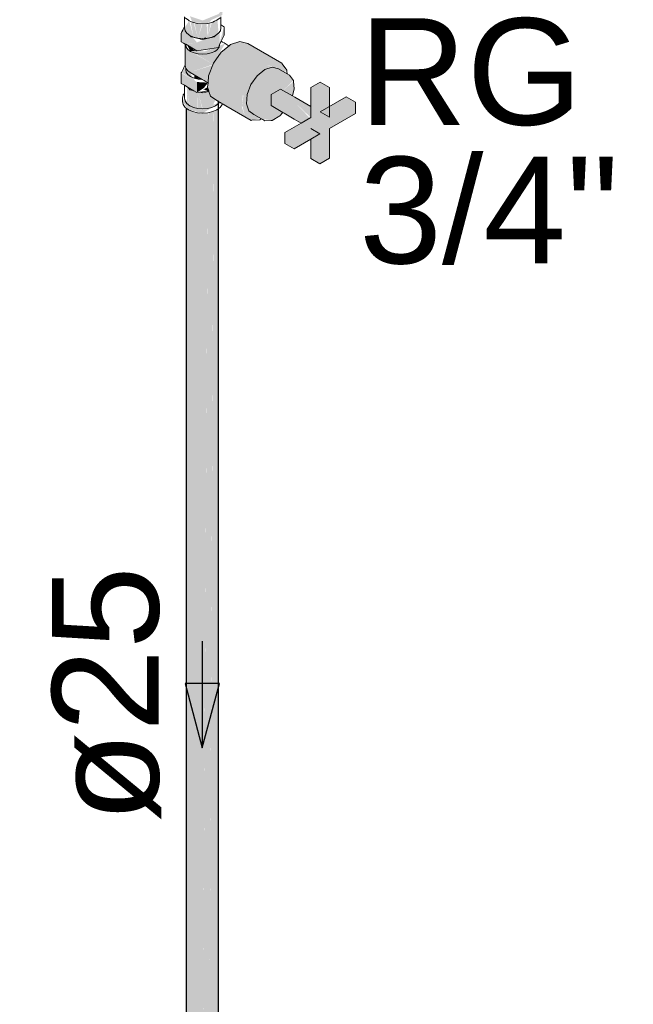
# Model space of a CAD drawing. Header units: millimetres. Extents: x 567 to 934, y -1 to 364.
# Tile 912 of 1056: x 826.51 to 827.66, y 69.55 to 71.4. Entities that reach past the tile are written whole.
import ezdxf

# ---------------------------------------------------------------- set-up
doc = ezdxf.new("R2010")
doc.units = ezdxf.units.MM
doc.header["$MEASUREMENT"] = 0
doc.linetypes.add('NULL', pattern=[0])
for name, color, linetype, lineweight in [('AF-Condutos', 140, 'Continuous', 25), ('AF-Registro', 253, 'Continuous', 18), ('AF-Sentido conduto', 140, 'Continuous', 30), ('AF-Textos conduto', 7, 'Continuous', 9), ('Textos', 7, 'Continuous', 9)]:
    doc.layers.add(name, color=color, linetype=linetype, lineweight=lineweight)
doc.styles.add('Arial', font='arial.ttf')

msp = doc.modelspace()

# ---------------------------------------------------------------- hatches: boundary and pattern name
at = {"layer": 'AF-Condutos', "linetype": 'Continuous'}
for points in [[(826.8198, 69.0253), (826.8204, 68.9962), (826.8204, 71.2442)], [(826.8718, 69.0282), (826.8717, 71.2362), (826.8612, 69.0338), (826.8717, 68.9882), (826.8786, 68.9944), (826.8786, 71.2424)], [(826.8786, 68.9944), (826.8806, 69.0017), (826.8806, 71.2497)], [(826.8198, 69.0035), (826.8204, 71.2354), (826.8198, 71.2359)], [(826.8204, 68.9962), (826.8361, 68.985), (826.8364, 69.0301), (826.8361, 71.233), (826.8264, 69.0294), (826.8262, 71.2376)], [(826.8204, 71.2344), (826.8204, 68.9962), (826.8262, 71.2311)], [(826.8262, 71.2307), (826.8264, 69.0294), (826.8361, 71.2274)], [(826.8361, 68.985), (826.861, 68.9842), (826.8612, 69.0303), (826.861, 71.2322), (826.8487, 69.0312), (826.8484, 71.2311)], [(826.8361, 71.2275), (826.8364, 69.0301), (826.8484, 71.2254)], [(826.8609, 71.2257), (826.8484, 71.2266), (826.8487, 69.031)], [(826.8716, 71.2298), (826.861, 71.2273), (826.8612, 69.0303)], [(826.8786, 71.2333), (826.8717, 71.2285), (826.8718, 69.0291)], [(826.8786, 68.9944), (826.8806, 71.2352), (826.8786, 71.2337)]]:
    msp.add_hatch(color=151, dxfattribs=at).paths.add_polyline_path(points)
at = {"layer": 'AF-Registro', "linetype": 'Continuous'}
for points in [[(826.8873, 71.4105), (826.8886, 71.4224), (826.8804, 71.4125), (826.8507, 71.4004), (826.8264, 71.4084), (826.8317, 71.3972), (826.8605, 71.395), (826.8679, 71.4018)], [(826.8164, 71.3864), (826.821, 71.3765), (826.8253, 71.3996)], [(826.8254, 71.4), (826.821, 71.3765), (826.8335, 71.3692)], [(826.8278, 71.3982), (826.8335, 71.3692), (826.8335, 71.3964)], [(826.8335, 71.3968), (826.8335, 71.3692), (826.8418, 71.3672)], [(826.8351, 71.3955), (826.8418, 71.3672), (826.8418, 71.3948)], [(826.8418, 71.3672), (826.8493, 71.3944), (826.8418, 71.395)], [(826.8581, 71.3949), (826.8507, 71.3943), (826.8418, 71.3672), (826.8595, 71.3672)], [(826.8595, 71.3672), (826.8659, 71.3955), (826.8605, 71.395)], [(826.8678, 71.3707), (826.8677, 71.3968), (826.8599, 71.3688)], [(826.8785, 71.4012), (826.8678, 71.3968), (826.8678, 71.3692), (826.8804, 71.3765)], [(826.816, 71.388), (826.8105, 71.3761), (826.8399, 71.3592)], [(826.8105, 71.3604), (826.8178, 71.3562), (826.8399, 71.3592), (826.8105, 71.3761)], [(826.8824, 71.3757), (826.8399, 71.3592), (826.8188, 71.3557), (826.8399, 71.3434), (826.8801, 71.3497), (826.8908, 71.3728), (826.8908, 71.3886), (826.8825, 71.3585)], [(826.8177, 71.3174), (826.827, 71.303), (826.87, 71.318), (826.829, 71.3418), (826.8459, 71.3373), (826.8386, 71.3442), (826.8231, 71.3462), (826.8697, 71.3184), (826.8927, 71.3571), (826.8424, 71.3376), (826.8507, 71.337), (826.8732, 71.3424), (826.827, 71.343), (826.8188, 71.3512)], [(826.827, 71.343), (826.8373, 71.343), (826.822, 71.3538)], [(826.9206, 71.361), (826.903, 71.3552), (826.8854, 71.3407), (826.8708, 71.32), (826.9259, 71.2598), (826.9341, 71.2615), (826.9413, 71.2801), (826.953, 71.2966), (826.95, 71.3025), (826.9671, 71.3182), (826.9928, 71.3098), (826.9671, 71.2682), (827.0069, 71.3061), (827, 71.3191), (826.9352, 71.3572)], [(826.8177, 71.3174), (826.8109, 71.3028), (826.8361, 71.2871)], [(826.827, 71.303), (826.8607, 71.2836), (826.8695, 71.3167)], [(826.8806, 71.2482), (826.9416, 71.213), (826.9296, 71.2215), (826.924, 71.2381), (826.9259, 71.2598), (826.8708, 71.32), (826.8618, 71.2968), (826.8599, 71.2751), (826.8655, 71.2585)], [(826.9671, 71.2682), (826.9671, 71.3082), (826.9812, 71.3128), (826.9671, 71.3182), (826.9495, 71.3037)], [(826.8105, 71.2821), (826.8399, 71.2652), (826.8399, 71.2849), (826.8105, 71.3019)], [(826.8347, 71.2986), (826.8347, 71.2922), (826.8499, 71.2898)], [(826.9807, 71.2129), (826.9847, 71.2372), (826.9789, 71.2603), (827.0015, 71.2691), (827.0208, 71.2875), (827.0136, 71.2978), (826.9928, 71.3098), (826.9812, 71.3128), (826.9671, 71.3082), (826.953, 71.2966), (826.9413, 71.2801), (826.9341, 71.2615), (826.9326, 71.2441), (826.9371, 71.2308), (826.961, 71.2158)], [(826.8399, 71.2652), (826.8527, 71.2735), (826.8607, 71.2836), (826.8399, 71.2849)], [(827.0223, 71.2719), (827.021, 71.2857), (827.0015, 71.2691), (827.0192, 71.2589)], [(827.0887, 71.198), (827.1372, 71.226), (827.1372, 71.2468), (827.1198, 71.2568), (827.0713, 71.2288), (827.0887, 71.2188), (827.0887, 71.2748), (827.0713, 71.2848), (827.0533, 71.2744), (827.0533, 71.2184), (827.0048, 71.1904), (827.0048, 71.1696), (827.0222, 71.1596), (827.0707, 71.1876), (827.0533, 71.1976), (827.0707, 71.1316), (827.0887, 71.142)], [(826.8264, 71.2405), (826.841, 71.2354), (826.8418, 71.2641), (826.8203, 71.2765)], [(826.8254, 71.2409), (826.821, 71.2745), (826.821, 71.2446)], [(826.8749, 71.2515), (826.863, 71.2661), (826.8418, 71.2652), (826.8507, 71.2347), (826.8678, 71.2374)], [(826.8418, 71.2652), (826.8418, 71.2354), (826.8502, 71.2334)], [(826.8621, 71.2687), (826.8599, 71.2751), (826.8518, 71.2709)], [(826.924, 71.2381), (826.9671, 71.2682), (826.9272, 71.2601)], [(826.9586, 71.2172), (826.9467, 71.224), (826.9671, 71.2682), (826.9254, 71.239), (826.9296, 71.2215), (826.9416, 71.213)], [(827.0249, 71.2453), (827.0533, 71.2352), (827.0533, 71.2386), (826.9969, 71.2718), (826.9789, 71.2614), (826.9789, 71.2406), (827.0353, 71.208), (827.0516, 71.2174)], [(826.8164, 71.2545), (826.8127, 71.2484), (826.8238, 71.2329), (826.8507, 71.2264), (826.8873, 71.2488), (826.8507, 71.2347), (826.8264, 71.2405)], [(827.0591, 71.2331), (827.0249, 71.2453), (827.0533, 71.2184)], [(827.0011, 71.2277), (826.9847, 71.2372), (826.9807, 71.2129)], [(827.0533, 71.1776), (827.0533, 71.1416), (827.0707, 71.1316), (827.0579, 71.1802)]]:
    msp.add_hatch(color=254, dxfattribs=at).paths.add_polyline_path(points)

# ---------------------------------------------------------------- linework, layer by layer
at = {"layer": 'AF-Condutos'}
for p, q in [((826.8806, 69.0288), (826.8806, 71.2497)), ((826.8198, 71.2359), (826.8198, 69.0035))]:
    msp.add_line(p, q, dxfattribs=at)
at = {"layer": 'AF-Registro'}
for p, q in [((826.8164, 71.4072), (826.8164, 71.3888)), ((826.8178, 71.4053), (826.8238, 71.4007)), ((826.8238, 71.4007), (826.8255, 71.4)), ((826.8255, 71.4), (826.8317, 71.3972)), ((826.8317, 71.3972), (826.8408, 71.395)), ((826.8408, 71.395), (826.8507, 71.3943)), ((826.8507, 71.3943), (826.8605, 71.395)), ((826.8605, 71.395), (826.8697, 71.3972)), ((826.8697, 71.3972), (826.8731, 71.3988)), ((826.8731, 71.3988), (826.8775, 71.4007)), ((826.8775, 71.4007), (826.8835, 71.4053)), ((826.885, 71.392), (826.885, 71.4072)), ((826.885, 71.3864), (826.885, 71.392)), ((826.8855, 71.3917), (826.885, 71.392)), ((826.8861, 71.3913), (826.8855, 71.3917)), ((826.8896, 71.3893), (826.8861, 71.3913)), ((826.8118, 71.3789), (826.8105, 71.3761)), ((826.8105, 71.3761), (826.8105, 71.3637)), ((826.8133, 71.3822), (826.8118, 71.3789)), ((826.8142, 71.3841), (826.8133, 71.3822)), ((826.8147, 71.3852), (826.8142, 71.3841)), ((826.816, 71.388), (826.8147, 71.3852)), ((826.8164, 71.3888), (826.816, 71.388)), ((826.8164, 71.3888), (826.8164, 71.3864)), ((826.8164, 71.3864), (826.8175, 71.3812)), ((826.8175, 71.3812), (826.821, 71.3765)), ((826.821, 71.3765), (826.8264, 71.3724)), ((826.8264, 71.3724), (826.8335, 71.3692)), ((826.8264, 71.3724), (826.829, 71.3699)), ((826.8678, 71.3692), (826.8749, 71.3724)), ((826.8723, 71.3699), (826.8749, 71.3724)), ((826.8749, 71.3724), (826.8804, 71.3765)), ((826.8804, 71.3765), (826.8838, 71.3812)), ((826.8838, 71.3812), (826.885, 71.3864)), ((826.8855, 71.3613), (826.8908, 71.3728)), ((826.8908, 71.3886), (826.8896, 71.3893)), ((826.8908, 71.3728), (826.8908, 71.3886)), ((826.8105, 71.3637), (826.8105, 71.3604)), ((826.8105, 71.3604), (826.8145, 71.3581)), ((826.8145, 71.3581), (826.8178, 71.3562)), ((826.8178, 71.3562), (826.8177, 71.356)), ((826.8177, 71.356), (826.8177, 71.3174)), ((826.8178, 71.3562), (826.8188, 71.3557)), ((826.8188, 71.3557), (826.8399, 71.3434)), ((826.8188, 71.3556), (826.8188, 71.3554)), ((826.8188, 71.3554), (826.8199, 71.3506)), ((826.829, 71.3699), (826.8344, 71.3686)), ((826.8335, 71.3692), (826.8418, 71.3672)), ((826.8344, 71.3686), (826.8398, 71.3673)), ((826.8398, 71.3673), (826.8453, 71.366)), ((826.8418, 71.3672), (826.8507, 71.3666)), ((826.8453, 71.366), (826.8467, 71.3656)), ((826.8467, 71.3656), (826.8507, 71.3647)), ((826.8567, 71.368), (826.8507, 71.3666)), ((826.8507, 71.3666), (826.8595, 71.3672)), ((826.8507, 71.3647), (826.8561, 71.366)), ((826.8561, 71.366), (826.8615, 71.3673)), ((826.8595, 71.3672), (826.8678, 71.3692)), ((826.8615, 71.3673), (826.8669, 71.3686)), ((826.8669, 71.3686), (826.8723, 71.3699)), ((826.8801, 71.3497), (826.8823, 71.3545)), ((826.8814, 71.3506), (826.8823, 71.3545)), ((826.8823, 71.3545), (826.8825, 71.3549)), ((826.8825, 71.3549), (826.8855, 71.3613)), ((826.9001, 71.3528), (826.8854, 71.3407)), ((826.888, 71.3598), (826.8855, 71.3613)), ((826.8908, 71.3582), (826.888, 71.3598)), ((826.8927, 71.3571), (826.8908, 71.3582)), ((826.8987, 71.3537), (826.8927, 71.3571)), ((826.9001, 71.3528), (826.8987, 71.3537)), ((826.903, 71.3552), (826.9001, 71.3528)), ((826.9206, 71.361), (826.903, 71.3552)), ((826.9352, 71.3572), (826.9206, 71.361)), ((826.9993, 71.3202), (826.9352, 71.3572)), ((826.8199, 71.3506), (826.8231, 71.3462)), ((826.8231, 71.3462), (826.8281, 71.3424)), ((826.8281, 71.3424), (826.8347, 71.3394)), ((826.8347, 71.3394), (826.8424, 71.3376)), ((826.8399, 71.3434), (826.8801, 71.3497)), ((826.8424, 71.3376), (826.8507, 71.337)), ((826.8507, 71.337), (826.8589, 71.3376)), ((826.8589, 71.3376), (826.8666, 71.3394)), ((826.8666, 71.3394), (826.8732, 71.3424)), ((826.8854, 71.3407), (826.8708, 71.32)), ((826.8732, 71.3424), (826.8782, 71.3462)), ((826.8782, 71.3462), (826.8788, 71.3469)), ((826.8788, 71.3469), (826.8808, 71.3498)), ((826.8808, 71.3498), (826.8814, 71.3506)), ((826.817, 71.316), (826.8164, 71.3146)), ((826.8175, 71.317), (826.817, 71.316)), ((826.8177, 71.3174), (826.8175, 71.317)), ((826.8177, 71.3174), (826.8177, 71.316)), ((826.8177, 71.316), (826.8188, 71.3112)), ((826.8708, 71.32), (826.8618, 71.2968)), ((827, 71.3191), (826.9993, 71.3202)), ((827.0083, 71.3074), (827, 71.3191)), ((826.8109, 71.3028), (826.8105, 71.3019)), ((826.8105, 71.3019), (826.8105, 71.2821)), ((826.8127, 71.3067), (826.8109, 71.3028)), ((826.8144, 71.3103), (826.8127, 71.3067)), ((826.8146, 71.3107), (826.8144, 71.3103)), ((826.8152, 71.3119), (826.8146, 71.3107)), ((826.8164, 71.3146), (826.8152, 71.3119)), ((826.8188, 71.3112), (826.822, 71.3068)), ((826.8188, 71.3112), (826.8188, 71.3081)), ((826.8188, 71.3081), (826.8199, 71.3034)), ((826.8199, 71.3034), (826.8231, 71.2989)), ((826.822, 71.3068), (826.827, 71.303)), ((826.8231, 71.2989), (826.8281, 71.2951)), ((826.827, 71.303), (826.8499, 71.2898)), ((826.9671, 71.3082), (826.953, 71.2966)), ((826.9812, 71.3128), (826.9671, 71.3082)), ((826.9928, 71.3098), (826.9812, 71.3128)), ((827.0089, 71.3005), (826.9928, 71.3098)), ((827.0084, 71.3057), (827.0083, 71.3074)), ((827.0085, 71.3051), (827.0084, 71.3057)), ((827.0089, 71.3005), (827.0085, 71.3051)), ((827.0136, 71.2978), (827.0089, 71.3005)), ((827.0208, 71.2875), (827.0136, 71.2978)), ((826.8105, 71.2821), (826.8164, 71.2788)), ((826.8164, 71.2788), (826.8232, 71.2748)), ((826.8164, 71.2788), (826.8164, 71.2706)), ((826.8281, 71.2951), (826.8347, 71.2922)), ((826.8347, 71.2922), (826.8424, 71.2904)), ((826.8424, 71.2904), (826.8499, 71.2898)), ((826.8499, 71.2898), (826.8535, 71.2877)), ((826.8535, 71.2877), (826.8574, 71.2855)), ((826.8574, 71.2855), (826.8607, 71.2836)), ((826.8607, 71.2836), (826.8599, 71.2751)), ((826.8618, 71.2968), (826.8607, 71.2836)), ((826.9413, 71.2801), (826.9341, 71.2615)), ((826.953, 71.2966), (826.9413, 71.2801)), ((827.021, 71.2857), (827.0208, 71.2875)), ((827.0223, 71.2719), (827.021, 71.2857)), ((827.0623, 71.2796), (827.0533, 71.2744)), ((827.0713, 71.2848), (827.0623, 71.2796)), ((827.0887, 71.2748), (827.0713, 71.2848)), ((826.814, 71.2602), (826.8127, 71.2545)), ((826.8143, 71.2606), (826.814, 71.2602)), ((826.8164, 71.2635), (826.8143, 71.2606)), ((826.8164, 71.2706), (826.8164, 71.2635)), ((826.8164, 71.2635), (826.8164, 71.2545)), ((826.8232, 71.2748), (826.8264, 71.2704)), ((826.8232, 71.2748), (826.8341, 71.2685)), ((826.8264, 71.2704), (826.8325, 71.2689)), ((826.8325, 71.2689), (826.8341, 71.2685)), ((826.8341, 71.2685), (826.8399, 71.2652)), ((826.8399, 71.2652), (826.8449, 71.2659)), ((826.8446, 71.266), (826.8449, 71.2659)), ((826.8449, 71.2659), (826.8501, 71.2668)), ((826.8449, 71.2659), (826.8507, 71.2646)), ((826.8501, 71.2668), (826.8593, 71.2682)), ((826.8507, 71.2646), (826.8567, 71.266)), ((826.8567, 71.266), (826.8625, 71.2674)), ((826.8593, 71.2682), (826.8621, 71.2686)), ((826.8599, 71.2751), (826.8621, 71.2686)), ((826.8621, 71.2686), (826.8625, 71.2674)), ((826.8625, 71.2674), (826.8655, 71.2585)), ((826.9341, 71.2615), (826.9326, 71.2441)), ((826.9969, 71.2718), (826.9789, 71.2614)), ((826.9789, 71.2614), (826.9789, 71.2406)), ((827.0192, 71.2589), (826.9969, 71.2718)), ((827.0192, 71.2589), (827.0223, 71.2719)), ((827.0533, 71.2744), (827.0533, 71.2392)), ((827.0887, 71.2388), (827.0887, 71.2748)), ((826.8127, 71.2545), (826.8127, 71.2484)), ((826.8127, 71.2484), (826.814, 71.2427)), ((826.814, 71.2427), (826.8178, 71.2374)), ((826.8175, 71.2494), (826.8164, 71.2545)), ((826.8198, 71.2463), (826.8175, 71.2494)), ((826.821, 71.2446), (826.8198, 71.2463)), ((826.8264, 71.2405), (826.821, 71.2446)), ((826.8655, 71.2585), (826.8775, 71.25)), ((826.8804, 71.2446), (826.8749, 71.2405)), ((826.8775, 71.25), (826.8806, 71.2482)), ((826.8806, 71.2449), (826.8804, 71.2446)), ((826.8806, 71.2482), (826.8823, 71.2473)), ((826.882, 71.2469), (826.8806, 71.2449)), ((826.8823, 71.2473), (826.882, 71.2469)), ((826.8823, 71.2473), (826.8839, 71.2463)), ((826.8835, 71.2374), (826.8873, 71.2427)), ((826.8839, 71.2463), (826.8856, 71.2454)), ((826.8856, 71.2454), (826.8877, 71.2442)), ((826.8873, 71.2427), (826.8874, 71.243)), ((826.8874, 71.243), (826.8877, 71.2442)), ((826.8877, 71.2442), (826.8882, 71.2439)), ((826.8882, 71.2439), (826.8886, 71.2436)), ((826.8886, 71.2436), (826.8888, 71.2435)), ((826.8888, 71.2435), (826.894, 71.2405)), ((826.9326, 71.2441), (826.9371, 71.2308)), ((827.0238, 71.2562), (827.0192, 71.2589)), ((827.0533, 71.2392), (827.0238, 71.2562)), ((827.1198, 71.2568), (827.0713, 71.2288)), ((827.1372, 71.2468), (827.1198, 71.2568)), ((827.1372, 71.2364), (827.1372, 71.2468)), ((826.8178, 71.2374), (826.8198, 71.2359)), ((826.8198, 71.2359), (826.8238, 71.2329)), ((826.8238, 71.2329), (826.8317, 71.2294)), ((826.8335, 71.2374), (826.8264, 71.2405)), ((826.8317, 71.2294), (826.8408, 71.2272)), ((826.8418, 71.2354), (826.8335, 71.2374)), ((826.8408, 71.2272), (826.8507, 71.2264)), ((826.8507, 71.2347), (826.8418, 71.2354)), ((826.8595, 71.2354), (826.8507, 71.2347)), ((826.8507, 71.2264), (826.8605, 71.2272)), ((826.8678, 71.2374), (826.8595, 71.2354)), ((826.8605, 71.2272), (826.8697, 71.2294)), ((826.8749, 71.2405), (826.8678, 71.2374)), ((826.8697, 71.2294), (826.8775, 71.2329)), ((826.8775, 71.2329), (826.8806, 71.2352)), ((826.8806, 71.2352), (826.8835, 71.2374)), ((826.894, 71.2405), (826.9416, 71.213)), ((826.9371, 71.2308), (826.9467, 71.224)), ((826.9467, 71.224), (826.961, 71.2158)), ((826.9789, 71.2406), (827.0011, 71.2277)), ((826.9951, 71.2212), (827.0011, 71.2277)), ((827.0011, 71.2277), (827.0037, 71.2262)), ((827.0037, 71.2262), (827.0222, 71.2155)), ((827.0533, 71.2392), (827.0533, 71.2184)), ((827.0713, 71.2288), (827.0887, 71.2188)), ((827.0887, 71.2188), (827.0887, 71.2388)), ((827.0887, 71.198), (827.1372, 71.226)), ((827.1372, 71.226), (827.1372, 71.2364)), ((826.9416, 71.213), (826.943, 71.2131)), ((826.943, 71.2131), (826.9581, 71.214)), ((826.9581, 71.214), (826.9596, 71.2149)), ((826.9596, 71.2149), (826.961, 71.2158)), ((826.961, 71.2158), (826.9634, 71.2144)), ((826.9634, 71.2144), (826.9675, 71.212)), ((826.9675, 71.212), (826.9789, 71.2128)), ((826.9789, 71.2128), (826.9807, 71.2129)), ((826.9807, 71.2129), (826.9951, 71.2212)), ((827.0353, 71.208), (827.0048, 71.1904)), ((827.0222, 71.2155), (827.0353, 71.208)), ((827.0533, 71.2184), (827.0353, 71.208)), ((827.0048, 71.1904), (827.0048, 71.18)), ((827.0707, 71.1876), (827.0533, 71.1976)), ((827.0533, 71.1776), (827.0707, 71.1876)), ((827.0887, 71.142), (827.0887, 71.198)), ((827.0048, 71.18), (827.0048, 71.1696)), ((827.0048, 71.1696), (827.0222, 71.1596)), ((827.0222, 71.1596), (827.0533, 71.1776)), ((827.0533, 71.1776), (827.0533, 71.1416)), ((827.0533, 71.1416), (827.0707, 71.1316)), ((827.0707, 71.1316), (827.0887, 71.142))]:
    msp.add_line(p, q, dxfattribs=at)
at = {"layer": 'AF-Sentido conduto'}
for p, q in [((826.8824, 70.1565), (826.8177, 70.1565)), ((826.8177, 70.1565), (826.85, 70.0357)), ((826.85, 70.0357), (826.8824, 70.1565))]:
    msp.add_line(p, q, dxfattribs=at)
msp.add_lwpolyline([(826.85, 70.2357), (826.85, 70.0357)], dxfattribs=at)

# ---------------------------------------------------------------- texts
at = {"layer": 'AF-Textos conduto', "linetype": 'NULL', "insert": (826.7734, 70.1357), "char_height": 0.2, "width": 0.962805, "attachment_point": 8, "rotation": 90.0002, "line_spacing_factor": 0.6, "style": 'Arial'}
msp.add_mtext('ø25', dxfattribs=at)
at = {"layer": 'Textos', "linetype": 'NULL', "char_height": 0.2, "attachment_point": 7, "line_spacing_factor": 0.6, "style": 'Arial'}
for s, insert, width in [('RG', (827.1442, 71.2017), 0.838415), ('3/4"', (827.1442, 70.9417), 0.975)]:
    msp.add_mtext(s, dxfattribs=dict(at, insert=insert, width=width))

doc.saveas('drawing.dxf')
